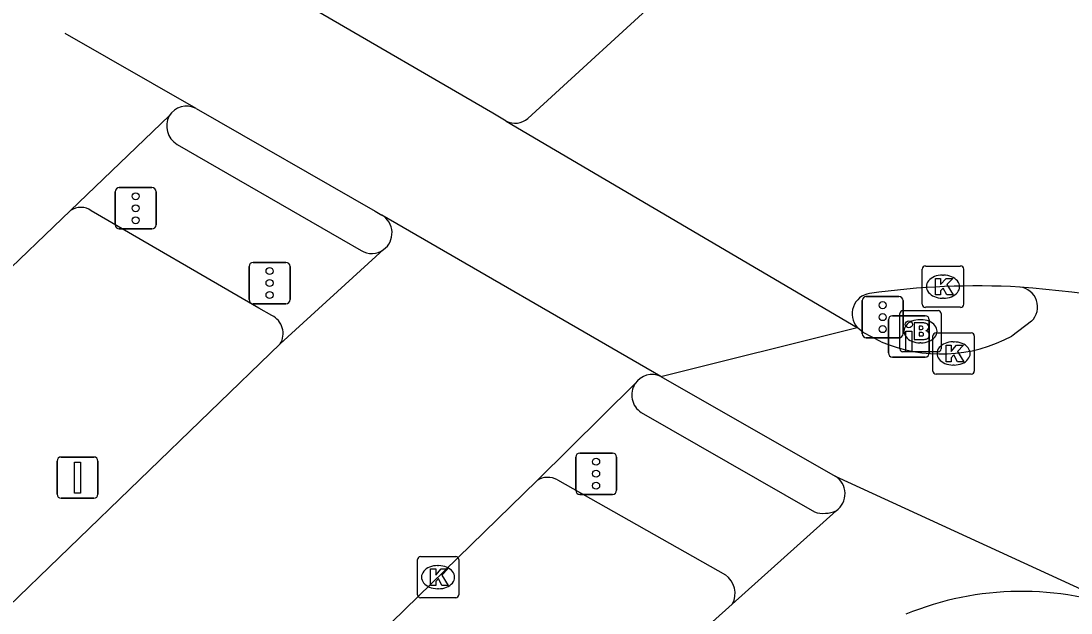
# Model space of a CAD drawing. Extents: x 159718 to 160783, y 383290 to 384030.
# Drawn here: x 160233.11 to 160258.52, y 383961.45 to 383975.78 of the extents above; entities that cross this region are included whole.
import ezdxf

# ---------------------------------------------------------------- set-up
doc = ezdxf.new("R2010")
doc.units = 0
for name, color, linetype in [('IMGEO_Brandkraan', 7, 'Continuous'), ('IMGEO_Drukknoppaal', 7, 'Continuous'), ('IMGEO_Fietspad_gesloten', 7, 'Continuous'), ('IMGEO_Kolk', 7, 'Continuous'), ('IMGEO_Rijbaan_lokaal_gesloten', 7, 'Continuous'), ('IMGEO_Verkeersbordpaal', 7, 'Continuous'), ('IMGEO_Verkeersregelinstallatiepaal', 7, 'Continuous'), ('IMGEO_Voetpad_open', 7, 'Continuous')]:
    doc.layers.add(name, color=color, linetype=linetype)

msp = doc.modelspace()

# ---------------------------------------------------------------- linework, layer by layer
at = {"layer": 'IMGEO_Brandkraan'}
for p, q in [((160254.38, 383967.846), (160254.38, 383968.698)), ((160254.455, 383968.772), (160255.307, 383968.772)), ((160255.381, 383968.698), (160255.381, 383967.846)), ((160254.868, 383968.552), (160254.893, 383968.552)), ((160254.891, 383967.992), (160254.866, 383967.992)), ((160255.307, 383967.772), (160254.455, 383967.772))]:
    msp.add_line(p, q, dxfattribs=at)
for points in [[(160254.38, 383967.846), (160254.38, 383968.698)], [(160254.455, 383968.772), (160255.307, 383968.772)], [(160255.381, 383968.698), (160255.381, 383967.846)], [(160254.728, 383968.472), (160254.728, 383968.072), (160254.941, 383968.072)], [(160254.959, 383968.472), (160254.728, 383968.472)], [(160254.907, 383968.391), (160254.853, 383968.391), (160254.853, 383968.315)], [(160254.853, 383968.315), (160254.906, 383968.315)], [(160254.915, 383968.239), (160254.853, 383968.239), (160254.853, 383968.158)], [(160254.853, 383968.158), (160254.915, 383968.158)], [(160255.307, 383967.772), (160254.455, 383967.772)]]:
    msp.add_lwpolyline(points, dxfattribs=at)
for centre, radius, start, end in [((160254.457, 383968.696), 0.0765, 91.552, 178.448), ((160254.457, 383968.696), 0.0765, 91.552, 178.448), ((160255.305, 383968.696), 0.0765, 1.552, 88.448), ((160255.305, 383968.696), 0.0765, 1.552, 88.448), ((160254.908, 383968.353), 0.0379, 267.8285, 90.9355), ((160254.963, 383968.327), 0.145, 59.4692, 91.5367), ((160254.988, 383968.374), 0.0922, 285.5137, 58.1501), ((160254.916, 383968.198), 0.0404, 269.8759, 90.5077), ((160254.993, 383968.182), 0.105, 301.3115, 78.989), ((160254.947, 383968.323), 0.251, 268.6676, 293.5347), ((160254.457, 383967.848), 0.0765, 181.552, 268.448), ((160254.457, 383967.848), 0.0765, 181.552, 268.448), ((160255.305, 383967.848), 0.0765, 271.552, 358.448), ((160255.305, 383967.848), 0.0765, 271.552, 358.448)]:
    msp.add_arc(centre, radius, start, end, dxfattribs=at)
for centre, major_axis, ratio, start_param, end_param in [((160254.867, 383968.272), (-0.387, 0.002), 0.722429, 4.712389, 7.853982), ((160254.892, 383968.272), (-0.39, 0.002), 0.717154, 1.570796, 4.712389)]:
    msp.add_ellipse(centre, major_axis=major_axis, ratio=ratio, start_param=start_param, end_param=end_param, dxfattribs=at)
at = {"layer": 'IMGEO_Drukknoppaal'}
for p, q in [((160254.204, 383968.648), (160254.994, 383968.648)), ((160254.994, 383968.648), (160254.204, 383968.648)), ((160254.104, 383967.748), (160254.104, 383968.548)), ((160254.104, 383968.548), (160254.104, 383967.748)), ((160255.094, 383968.548), (160255.094, 383967.748)), ((160255.094, 383967.748), (160255.094, 383968.548)), ((160254.994, 383967.648), (160254.204, 383967.648)), ((160254.204, 383967.648), (160254.994, 383967.648))]:
    msp.add_line(p, q, dxfattribs=at)
msp.add_lwpolyline([(160254.674, 383968.273), (160254.674, 383967.773), (160254.524, 383967.773), (160254.524, 383968.273), (160254.674, 383968.273)], dxfattribs=at)
msp.add_circle((160254.599, 383968.438), 0.085, dxfattribs=at)
for centre, start, end in [((160254.204, 383968.548), 90, 180), ((160254.204, 383968.548), 90, 180), ((160254.994, 383968.548), 0, 90), ((160254.994, 383968.548), 360, 90), ((160254.204, 383967.748), 180, 270), ((160254.204, 383967.748), 180, 270), ((160254.994, 383967.748), 270, 0), ((160254.994, 383967.748), 270, 0)]:
    msp.add_arc(centre, 0.1, start, end, dxfattribs=at)
at = {"layer": 'IMGEO_Fietspad_gesloten'}
for points in [[(160244.85, 383973.361), (160244.525, 383973.55), (160240.161, 383976.083)], [(160237.343, 383973.662), (160241.679, 383971.177), (160241.844, 383971.082)], [(160257.569, 383968.513), (160257.093, 383968.154)], [(160248.592, 383967.18), (160253.345, 383968.363)], [(160253.928, 383968.018), (160253.497, 383968.242), (160253.345, 383968.363)], [(160248.592, 383967.18), (160252.813, 383964.766)], [(160252.813, 383964.766), (160259.968, 383961.482)], [(160252.84, 383963.925), (160250.326, 383961.663)], [(160250.326, 383961.663), (160248.266, 383959.814), (160237.884, 383953.494), (160236.332, 383952.533), (160235.226, 383951.803)]]:
    msp.add_lwpolyline(points, dxfattribs=at)
for centre, radius, start, end in [((160257.234, 383968.861), 0.483, 313.8838, 83.3594), ((160255.37, 383971.364), 3.643, 246.691, 298.23), ((160252.552, 383964.337), 0.503, 305.0087, 58.6689), ((160257.326, 383954.657), 7.318, 68.8385, 112.4883)]:
    msp.add_arc(centre, radius, start, end, dxfattribs=at)
at = {"layer": 'IMGEO_Kolk'}
for p, q in [((160254.925, 383968.925), (160254.925, 383969.777)), ((160255, 383969.851), (160255.852, 383969.851)), ((160255.926, 383969.777), (160255.926, 383968.925)), ((160255.413, 383969.631), (160255.438, 383969.631)), ((160255.436, 383969.071), (160255.411, 383969.071)), ((160255.852, 383968.851), (160255, 383968.851)), ((160255.182, 383967.308), (160255.182, 383968.16)), ((160255.257, 383968.234), (160256.109, 383968.234)), ((160256.183, 383968.16), (160256.183, 383967.308)), ((160255.67, 383968.014), (160255.695, 383968.014)), ((160255.693, 383967.454), (160255.668, 383967.454)), ((160256.109, 383967.234), (160255.257, 383967.234)), ((160242.777, 383962.818), (160243.629, 383962.818)), ((160242.702, 383961.892), (160242.702, 383962.744)), ((160243.19, 383962.598), (160243.215, 383962.598)), ((160243.703, 383962.744), (160243.703, 383961.892)), ((160243.213, 383962.038), (160243.188, 383962.038)), ((160243.629, 383961.818), (160242.777, 383961.818))]:
    msp.add_line(p, q, dxfattribs=at)
for points in [[(160254.925, 383968.925), (160254.925, 383969.777)], [(160255, 383969.851), (160255.852, 383969.851)], [(160255.926, 383969.777), (160255.926, 383968.925)], [(160255.246, 383969.551), (160255.369, 383969.551), (160255.369, 383969.4), (160255.499, 383969.551), (160255.663, 383969.551), (160255.517, 383969.4), (160255.67, 383969.151), (160255.518, 383969.151), (160255.433, 383969.315), (160255.369, 383969.248), (160255.369, 383969.151), (160255.246, 383969.151), (160255.246, 383969.551)], [(160255.852, 383968.851), (160255, 383968.851)], [(160255.182, 383967.308), (160255.182, 383968.16)], [(160255.257, 383968.234), (160256.109, 383968.234)], [(160256.183, 383968.16), (160256.183, 383967.308)], [(160255.503, 383967.934), (160255.626, 383967.934), (160255.626, 383967.783), (160255.756, 383967.934), (160255.92, 383967.934), (160255.774, 383967.783), (160255.927, 383967.534), (160255.775, 383967.534), (160255.69, 383967.698), (160255.626, 383967.631), (160255.626, 383967.534), (160255.503, 383967.534), (160255.503, 383967.934)], [(160256.109, 383967.234), (160255.257, 383967.234)], [(160242.777, 383962.818), (160243.629, 383962.818)], [(160242.702, 383961.892), (160242.702, 383962.744)], [(160243.703, 383962.744), (160243.703, 383961.892)], [(160243.023, 383962.518), (160243.146, 383962.518), (160243.146, 383962.367), (160243.276, 383962.518), (160243.44, 383962.518), (160243.294, 383962.367), (160243.447, 383962.118), (160243.295, 383962.118), (160243.21, 383962.282), (160243.146, 383962.215), (160243.146, 383962.118), (160243.023, 383962.118), (160243.023, 383962.518)], [(160243.629, 383961.818), (160242.777, 383961.818)]]:
    msp.add_lwpolyline(points, dxfattribs=at)
for centre, start, end in [((160255.002, 383969.775), 91.552, 178.448), ((160255.002, 383969.775), 91.552, 178.448), ((160255.85, 383969.775), 1.552, 88.448), ((160255.85, 383969.775), 1.552, 88.448), ((160255.002, 383968.927), 181.552, 268.448), ((160255.002, 383968.927), 181.552, 268.448), ((160255.85, 383968.927), 271.552, 358.448), ((160255.85, 383968.927), 271.552, 358.448), ((160255.259, 383968.158), 91.552, 178.448), ((160255.259, 383968.158), 91.552, 178.448), ((160256.107, 383968.158), 1.552, 88.448), ((160256.107, 383968.158), 1.552, 88.448), ((160255.259, 383967.31), 181.552, 268.448), ((160255.259, 383967.31), 181.552, 268.448), ((160256.107, 383967.31), 271.552, 358.448), ((160256.107, 383967.31), 271.552, 358.448), ((160242.779, 383962.742), 91.552, 178.448), ((160242.779, 383962.742), 91.552, 178.448), ((160243.627, 383962.742), 1.552, 88.448), ((160243.627, 383962.742), 1.552, 88.448), ((160242.779, 383961.894), 181.552, 268.448), ((160242.779, 383961.894), 181.552, 268.448), ((160243.627, 383961.894), 271.552, 358.448), ((160243.627, 383961.894), 271.552, 358.448)]:
    msp.add_arc(centre, 0.0765, start, end, dxfattribs=at)
for centre, major_axis, ratio, start_param, end_param in [((160255.412, 383969.351), (-0.387, 0.002), 0.722429, 4.712389, 7.853982), ((160255.437, 383969.351), (-0.39, 0.002), 0.717154, 1.570796, 4.712389), ((160255.669, 383967.734), (-0.387, 0.002), 0.722429, 4.712389, 7.853982), ((160255.694, 383967.734), (-0.39, 0.002), 0.717154, 1.570796, 4.712389), ((160243.189, 383962.318), (-0.387, 0.002), 0.722429, 4.712389, 7.853982), ((160243.214, 383962.318), (-0.39, 0.002), 0.717154, 1.570796, 4.712389)]:
    msp.add_ellipse(centre, major_axis=major_axis, ratio=ratio, start_param=start_param, end_param=end_param, dxfattribs=at)
at = {"layer": 'IMGEO_Rijbaan_lokaal_gesloten'}
for points in [[(160248.917, 383976.672), (160245.379, 383973.425)], [(160237.343, 383973.662), (160234.176, 383975.482)], [(160234.307, 383971.193), (160236.691, 383973.487)], [(160244.85, 383973.361), (160253.345, 383968.363)], [(160230.602, 383967.643), (160234.307, 383971.193)], [(160248.592, 383967.18), (160241.844, 383971.082)], [(160241.885, 383970.247), (160239.381, 383967.965)], [(160239.381, 383967.965), (160229.152, 383958.086), (160225.389, 383954.432), (160224.872, 383953.931)], [(160245.598, 383964.66), (160247.976, 383967.005)], [(160228.135, 383947.551), (160233.523, 383952.888), (160234.719, 383954.049), (160245.598, 383964.66)]]:
    msp.add_lwpolyline(points, dxfattribs=at)
for centre, radius, start, end in [((160237.111, 383973.226), 0.494, 61.9595, 148.0892), ((160245.066, 383973.79), 0.481, 243.2501, 310.5465), ((160241.584, 383970.651), 0.504, 306.7061, 58.916), ((160253.731, 383968.69), 0.505, 99.5348, 220.2538), ((160256.261, 383950.402), 18.967, 86.8891, 97.9207), ((160254.039, 383930.031), 39.444, 77.9495, 85.2724), ((160248.388, 383966.727), 0.497, 65.7255, 145.9932)]:
    msp.add_arc(centre, radius, start, end, dxfattribs=at)
at = {"layer": 'IMGEO_Verkeersbordpaal'}
for p, q in [((160233.978, 383964.327), (160233.978, 383965.127)), ((160233.978, 383965.127), (160233.978, 383964.327)), ((160234.078, 383965.227), (160234.868, 383965.227)), ((160234.868, 383965.227), (160234.078, 383965.227)), ((160234.968, 383965.127), (160234.968, 383964.327)), ((160234.968, 383964.327), (160234.968, 383965.127)), ((160234.868, 383964.227), (160234.078, 383964.227)), ((160234.078, 383964.227), (160234.868, 383964.227))]:
    msp.add_line(p, q, dxfattribs=at)
msp.add_lwpolyline([(160234.398, 383965.102), (160234.548, 383965.102), (160234.548, 383964.352), (160234.398, 383964.352), (160234.398, 383965.102)], dxfattribs=at)
for centre, start, end in [((160234.078, 383965.127), 90, 180), ((160234.078, 383965.127), 90, 180), ((160234.868, 383965.127), 0, 90), ((160234.868, 383965.127), 360, 90), ((160234.078, 383964.327), 180, 270), ((160234.078, 383964.327), 180, 270), ((160234.868, 383964.327), 270, 0), ((160234.868, 383964.327), 270, 0)]:
    msp.add_arc(centre, 0.1, start, end, dxfattribs=at)
at = {"layer": 'IMGEO_Verkeersregelinstallatiepaal'}
for p, q in [((160235.486, 383971.749), (160236.276, 383971.749)), ((160236.276, 383971.749), (160235.486, 383971.749)), ((160235.386, 383970.849), (160235.386, 383971.649)), ((160235.386, 383971.649), (160235.386, 383970.849)), ((160236.376, 383971.649), (160236.376, 383970.849)), ((160236.376, 383970.849), (160236.376, 383971.649)), ((160236.276, 383970.749), (160235.486, 383970.749)), ((160235.486, 383970.749), (160236.276, 383970.749)), ((160238.728, 383969.939), (160239.518, 383969.939)), ((160239.518, 383969.939), (160238.728, 383969.939)), ((160238.628, 383969.039), (160238.628, 383969.839)), ((160238.628, 383969.839), (160238.628, 383969.039)), ((160239.618, 383969.839), (160239.618, 383969.039)), ((160239.618, 383969.039), (160239.618, 383969.839)), ((160239.518, 383968.939), (160238.728, 383968.939)), ((160238.728, 383968.939), (160239.518, 383968.939)), ((160253.47, 383968.213), (160253.47, 383969.013)), ((160253.47, 383969.013), (160253.47, 383968.213)), ((160253.57, 383969.113), (160254.36, 383969.113)), ((160254.36, 383969.113), (160253.57, 383969.113)), ((160254.46, 383969.013), (160254.46, 383968.213)), ((160254.46, 383968.213), (160254.46, 383969.013)), ((160254.36, 383968.113), (160253.57, 383968.113)), ((160253.57, 383968.113), (160254.36, 383968.113)), ((160246.634, 383965.323), (160247.424, 383965.323)), ((160247.424, 383965.323), (160246.634, 383965.323)), ((160246.534, 383964.423), (160246.534, 383965.223)), ((160246.534, 383965.223), (160246.534, 383964.423)), ((160247.524, 383965.223), (160247.524, 383964.423)), ((160247.524, 383964.423), (160247.524, 383965.223)), ((160247.424, 383964.323), (160246.634, 383964.323)), ((160246.634, 383964.323), (160247.424, 383964.323))]:
    msp.add_line(p, q, dxfattribs=at)
for centre in [(160235.881, 383971.539), (160235.881, 383971.249), (160235.881, 383970.959), (160239.123, 383969.729), (160239.123, 383969.439), (160239.123, 383969.149), (160253.965, 383968.903), (160253.965, 383968.613), (160253.965, 383968.323), (160247.029, 383965.113), (160247.029, 383964.823), (160247.029, 383964.533)]:
    msp.add_circle(centre, 0.085, dxfattribs=at)
for centre, start, end in [((160235.486, 383971.649), 90, 180), ((160235.486, 383971.649), 90, 180), ((160236.276, 383971.649), 0, 90), ((160236.276, 383971.649), 360, 90), ((160235.486, 383970.849), 180, 270), ((160235.486, 383970.849), 180, 270), ((160236.276, 383970.849), 270, 0), ((160236.276, 383970.849), 270, 0), ((160238.728, 383969.839), 90, 180), ((160238.728, 383969.839), 90, 180), ((160239.518, 383969.839), 0, 90), ((160239.518, 383969.839), 360, 90), ((160238.728, 383969.039), 180, 270), ((160238.728, 383969.039), 180, 270), ((160239.518, 383969.039), 270, 0), ((160239.518, 383969.039), 270, 0), ((160253.57, 383969.013), 90, 180), ((160253.57, 383969.013), 90, 180), ((160254.36, 383969.013), 0, 90), ((160254.36, 383969.013), 360, 90), ((160253.57, 383968.213), 180, 270), ((160253.57, 383968.213), 180, 270), ((160254.36, 383968.213), 270, 0), ((160254.36, 383968.213), 270, 0), ((160246.634, 383965.223), 90, 180), ((160246.634, 383965.223), 90, 180), ((160247.424, 383965.223), 0, 90), ((160247.424, 383965.223), 360, 90), ((160246.634, 383964.423), 180, 270), ((160246.634, 383964.423), 180, 270), ((160247.424, 383964.423), 270, 0), ((160247.424, 383964.423), 270, 0)]:
    msp.add_arc(centre, 0.1, start, end, dxfattribs=at)
at = {"layer": 'IMGEO_Voetpad_open'}
for points in [[(160236.884, 383972.796), (160240.863, 383970.497), (160241.338, 383970.223)], [(160239.179, 383968.652), (160238.867, 383968.833), (160234.808, 383971.189)], [(160248.122, 383966.306), (160252.315, 383963.896)], [(160246.095, 383964.672), (160250.158, 383962.373)]]:
    msp.add_lwpolyline(points, dxfattribs=at)
for centre, radius, start, end in [((160237.153, 383973.244), 0.522, 152.1957, 239.015), ((160234.555, 383970.828), 0.441, 54.9522, 124.133), ((160241.593, 383970.663), 0.508, 239.9036, 305.121), ((160238.968, 383968.217), 0.484, 328.6604, 64.1096), ((160248.388, 383966.726), 0.497, 145.919, 237.6765), ((160245.856, 383964.253), 0.482, 60.3485, 122.4178), ((160252.538, 383964.628), 0.765, 253.0726, 293.2508), ((160249.858, 383961.927), 0.537, 330.54, 56.0849)]:
    msp.add_arc(centre, radius, start, end, dxfattribs=at)

doc.saveas('drawing.dxf')
